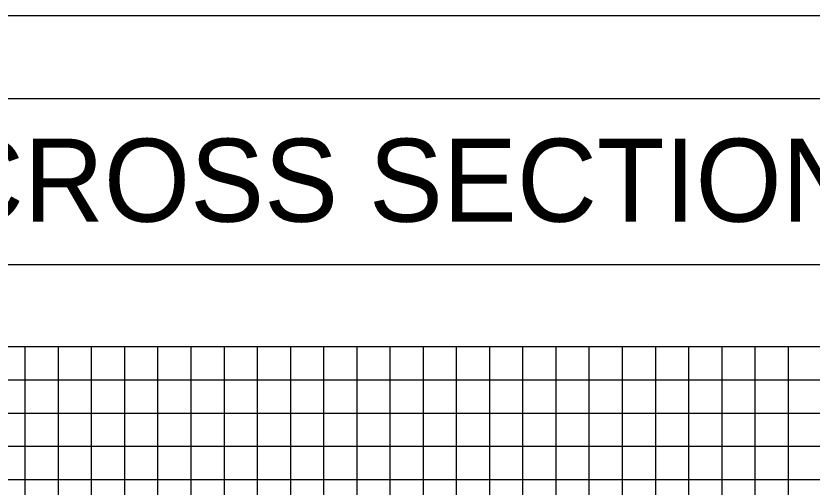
# Model space of a CAD drawing. Extents: x 1797809 to 2198143, y 249608 to 1237864.
# Drawn here: x 2194956.3 to 2195004.29, y 1237309.65 to 1237338.04 of the extents above; entities that cross this region are included whole.
import ezdxf

# ---------------------------------------------------------------- set-up
doc = ezdxf.new("R2010")
doc.units = 0
for name, color, linetype in [('GSCOLORFILL', 7, 'Continuous'), ('GSSHT', 7, 'Continuous'), ('Level 1', 7, 'Continuous'), ('Level 45', 7, 'Continuous')]:
    doc.layers.add(name, color=color, linetype=linetype)

msp = doc.modelspace()

# ---------------------------------------------------------------- linework, layer by layer
at = {"layer": 'GSCOLORFILL'}
msp.add_lwpolyline([(2194870.363, 1237123.036), (2195192.863, 1237123.036), (2195192.863, 1237333.036), (2194870.363, 1237333.036)], close=True, dxfattribs=at)
at = {"layer": 'GSSHT'}
for p, q in [((2194892.86, 1237318.106), (2195022.86, 1237318.106)), ((2194956.86, 1237258.106), (2194956.86, 1237318.106)), ((2194958.86, 1237258.106), (2194958.86, 1237318.106)), ((2194960.86, 1237258.106), (2194960.86, 1237318.106)), ((2194962.86, 1237258.106), (2194962.86, 1237318.106)), ((2194964.86, 1237258.106), (2194964.86, 1237318.106)), ((2194966.86, 1237258.106), (2194966.86, 1237318.106)), ((2194968.86, 1237258.106), (2194968.86, 1237318.106)), ((2194970.86, 1237258.106), (2194970.86, 1237318.106)), ((2194972.86, 1237258.106), (2194972.86, 1237318.106)), ((2194974.86, 1237258.106), (2194974.86, 1237318.106)), ((2194976.86, 1237258.106), (2194976.86, 1237318.106)), ((2194978.86, 1237258.106), (2194978.86, 1237318.106)), ((2194980.86, 1237258.106), (2194980.86, 1237318.106)), ((2194982.86, 1237258.106), (2194982.86, 1237318.106)), ((2194984.86, 1237258.106), (2194984.86, 1237318.106)), ((2194986.86, 1237258.106), (2194986.86, 1237318.106)), ((2194988.86, 1237258.106), (2194988.86, 1237318.106)), ((2194990.86, 1237258.106), (2194990.86, 1237318.106)), ((2194992.86, 1237258.106), (2194992.86, 1237318.106)), ((2194994.86, 1237258.106), (2194994.86, 1237318.106)), ((2194996.86, 1237258.106), (2194996.86, 1237318.106)), ((2194998.86, 1237258.106), (2194998.86, 1237318.106)), ((2195000.86, 1237258.106), (2195000.86, 1237318.106)), ((2195002.86, 1237258.106), (2195002.86, 1237318.106)), ((2194892.86, 1237316.106), (2195022.86, 1237316.106)), ((2194892.86, 1237314.106), (2195022.86, 1237314.106)), ((2194892.86, 1237312.106), (2195022.86, 1237312.106)), ((2194892.86, 1237310.106), (2195022.86, 1237310.106))]:
    msp.add_line(p, q, dxfattribs=at)
msp.add_lwpolyline([(2194857.863, 1237118.036), (2195197.863, 1237118.036), (2195197.863, 1237338.036), (2194857.863, 1237338.036)], close=True, dxfattribs=at)
at = {"layer": 'Level 45'}
msp.add_lwpolyline([(2194882.86, 1237133.046), (2195182.86, 1237133.046), (2195182.86, 1237323.046), (2194882.86, 1237323.046)], close=True, dxfattribs=at)

# ---------------------------------------------------------------- texts
at = {"layer": 'Level 1'}
msp.add_text('              SIGN CROSS SECTIONS               ', height=4.9995, rotation=360, dxfattribs=at).set_placement((2194907.736, 1237325.638))

doc.saveas('drawing.dxf')
